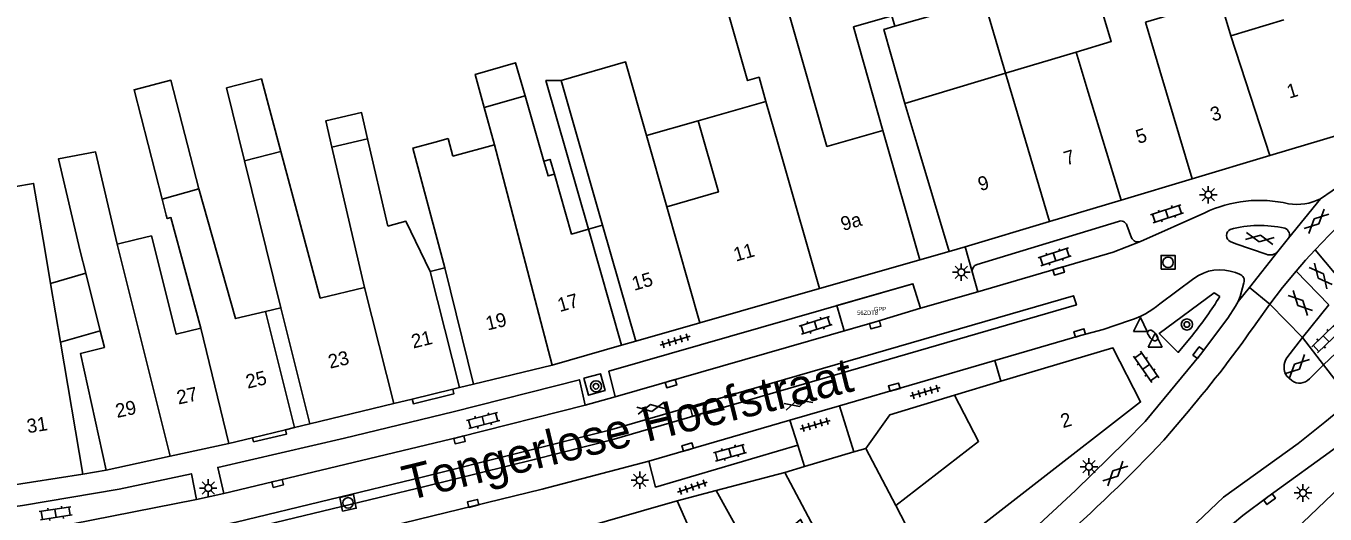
# Model space of a CAD drawing. Extents: x 132998 to 136004, y 396998 to 398512.
# Drawn here: x 133062 to 133155.2, y 397716.1 to 397751.1 of the extents above; entities that cross this region are included whole.
import ezdxf

# ---------------------------------------------------------------- set-up
doc = ezdxf.new("R2010")
doc.units = 0
for name, color, linetype in [('bp-anno-kenteken', 7, 'Continuous'), ('bp-grn-parkeervak', 7, 'Continuous'), ('gg-afsc-erfafscheiding', 7, 'Continuous'), ('gg-afsc-muur', 7, 'Continuous'), ('gg-anno-huisnummerreeks BGT', 7, 'Continuous'), ('gg-anno-openbare ruimte label', 7, 'Continuous'), ('gg-bbg-gedigitaliseerde bebouwing', 7, 'Continuous'), ('gg-bbg-gedigitaliseerde bebouwing onder overbouw', 7, 'Continuous'), ('gg-bbg-gedigitaliseerde bijgebouw', 7, 'Continuous'), ('gg-bbg-gedigitaliseerde overbouw', 7, 'Continuous'), ('gg-bbg-hoofdgebouw', 7, 'Continuous'), ('gg-bbg-luifel en loopbrug', 7, 'Continuous'), ('gg-bbg-pand overbouw', 7, 'Continuous'), ('gg-bbg-tussenscheiding', 7, 'Continuous'), ('gg-knt-verharding', 7, 'Continuous'), ('gg-knt-verharding nz', 7, 'Continuous'), ('gt-grn-weggrens', 7, 'Continuous'), ('gt-symb-boom', 7, 'Continuous'), ('gt-symb-brandkraan', 7, 'Continuous'), ('gt-symb-gesloten verharding', 7, 'Continuous'), ('gt-symb-klinker verharding', 7, 'Continuous'), ('gt-symb-kolk', 7, 'Continuous'), ('gt-symb-lichtmast', 7, 'Continuous'), ('gt-symb-rioolschacht', 7, 'Continuous'), ('gt-symb-tegel verharding', 7, 'Continuous'), ('gt-symb-waterafsluiter', 7, 'Continuous'), ('kenmerkpunt gehandicapten parkeerplaats', 7, 'Continuous')]:
    doc.layers.add(name, color=color, linetype=linetype)

# ---------------------------------------------------------------- blocks, each defined once
blk = doc.blocks.new('gt0-LMAST')
at = {"layer": 'gt-symb-lichtmast'}
for p, q in [((-0.182, 0.173), (-0.447, 0.438)), ((-0.005, 0.246), (-0.005, 0.621)), ((0.172, 0.173), (0.437, 0.438)), ((-0.255, -0.004), (-0.63, -0.004)), ((-0.182, -0.181), (-0.447, -0.446)), ((-0.005, -0.254), (-0.005, -0.629)), ((0.437, -0.446), (0.172, -0.181)), ((0.245, -0.004), (0.62, -0.004))]:
    blk.add_line(p, q, dxfattribs=at)
blk.add_circle((-0.005, -0.004), 0.25, dxfattribs=at)
blk = doc.blocks.new('gt0-GESVH1')
at = {"layer": 'gt-symb-gesloten verharding'}
for p, q in [((-0.992, -0.261), (0.008, 0.239)), ((0.008, -0.261), (-0.992, 0.239)), ((0.008, 0.239), (1.008, -0.261)), ((1.008, 0.239), (0.008, -0.261))]:
    blk.add_line(p, q, dxfattribs=at)
blk = doc.blocks.new('gt0-KL1')
at = {"layer": 'gt-symb-klinker verharding'}
for p, q in [((-1.15, 0.3), (1.15, 0.3)), ((-1, -0.3), (-1, 0.3)), ((-0.5, 0.3), (-0.5, 0.45)), ((0, -0.3), (0, 0.3)), ((0.5, 0.3), (0.5, 0.45)), ((1, -0.3), (1, 0.3)), ((-1.15, -0.3), (1.15, -0.3)), ((-0.5, -0.45), (-0.5, -0.3)), ((0.5, -0.45), (0.5, -0.3))]:
    blk.add_line(p, q, dxfattribs=at)
blk = doc.blocks.new('gt0-KOLK')
at = {"layer": 'gt-symb-kolk'}
blk.add_lwpolyline([(0, 0), (0.375, 0), (0.375, 0.4), (-0.375, 0.4), (-0.375, 0), (0, 0)], dxfattribs=at)
blk = doc.blocks.new('gt0-RS')
at = {"layer": 'gt-symb-rioolschacht'}
blk.add_lwpolyline([(-0.5, -0.5), (0.5, -0.5), (0.5, 0.5), (-0.5, 0.5)], close=True, dxfattribs=at)
blk.add_circle((0, 0), 0.375, dxfattribs=at)
blk = doc.blocks.new('gt0-WAFSL')
at = {"layer": 'gt-symb-waterafsluiter'}
for p, q in [((-0.5, -0.333), (0, 0.667)), ((0, 0.667), (0.5, -0.333)), ((0.5, -0.333), (-0.5, -0.333))]:
    blk.add_line(p, q, dxfattribs=at)
blk = doc.blocks.new('gt0-BR')
at = {"layer": 'gt-symb-brandkraan'}
for centre, radius, start, end in [((-0.244, 0), 0.206, 107.56694, 252.43307), ((0.599, -2.664), 3, 106.89205, 107.56694), ((0, -0.691), 0.938, 73.10799, 106.89205), ((-0.599, -2.664), 3, 72.43309, 73.10799), ((0.244, 0), 0.206, 287.56695, 72.43309), ((0.599, 2.664), 3, 252.43307, 253.10797), ((0, 0.691), 0.938, 253.10797, 286.89206), ((-0.599, 2.664), 3, 286.89206, 287.56695)]:
    blk.add_arc(centre, radius, start, end, dxfattribs=at)
blk = doc.blocks.new('gt0-BOOM')
at = {"layer": 'gt-symb-boom'}
for radius in [0.4, 0.2]:
    blk.add_circle((0, 0), radius, dxfattribs=at)
blk = doc.blocks.new('gt0-TEG1')
at = {"layer": 'gt-symb-tegel verharding'}
for p, q in [((-1.125, 0), (1.125, 0)), ((-0.9, -0.25), (-0.9, 0.25)), ((-0.45, -0.25), (-0.45, 0.25)), ((0, -0.25), (0, 0.25)), ((0.45, -0.25), (0.45, 0.25)), ((0.9, -0.25), (0.9, 0.25))]:
    blk.add_line(p, q, dxfattribs=at)

msp = doc.modelspace()

# ---------------------------------------------------------------- linework, layer by layer
at = {"layer": 'bp-grn-parkeervak'}
msp.add_lwpolyline([(133120.683, 397729.245), (133120.161, 397731.059), (133125.619, 397732.631), (133126.167, 397730.885), (133122.857, 397729.872), (133120.683, 397729.245)], dxfattribs=at)
at = {"layer": 'gg-afsc-erfafscheiding'}
for points in [[(133123.467, 397743.621), (133121.351, 397751.051), (133124.101, 397751.834), (133124.313, 397751.087)], [(133102.339, 397736.535), (133099.29, 397747.19), (133100.392, 397747.206)]]:
    msp.add_lwpolyline(points, dxfattribs=at)
at = {"layer": 'gg-afsc-muur'}
for p, q in [((133116.43, 397719.1), (133111.5, 397717.8)), ((133108.72, 397717.06), (133101.139, 397714.898))]:
    msp.add_line(p, q, dxfattribs=at)
msp.add_lwpolyline([(133128.607, 397724.634), (133123.96, 397723.23), (133122.24, 397720.82)], dxfattribs=at)
at = {"layer": 'gg-bbg-gedigitaliseerde bebouwing'}
for p, q in [((133116.285, 397753.528), (133117.769, 397748.348)), ((133152.215, 397751.542), (133148.425, 397750.408)), ((133132.266, 397747.716), (133137.333, 397749.233)), ((133132.266, 397747.716), (133125.036, 397745.551)), ((133100.392, 397747.206), (133103.362, 397736.828)), ((133094.857, 397745.254), (133097.798, 397746.102)), ((133097.798, 397746.102), (133099.151, 397741.407)), ((133115.078, 397745.696), (133110.215, 397744.305)), ((133095.613, 397742.574), (133094.857, 397745.254)), ((133125.036, 397745.551), (133125.897, 397742.677)), ((133083.946, 397742.427), (133086.503, 397743.017)), ((133086.503, 397743.017), (133087.949, 397736.758)), ((133091.359, 397742.784), (133092.276, 397743.029)), ((133092.276, 397743.029), (133092.612, 397741.772)), ((133107.978, 397738.152), (133106.52, 397743.248)), ((133123.467, 397743.621), (133126.11, 397734.34)), ((133086.27, 397732.365), (133083.946, 397742.427)), ((133092.612, 397741.772), (133095.613, 397742.574)), ((133128.21, 397734.93), (133125.897, 397742.677)), ((133077.673, 397741.43), (133080.274, 397730.91)), ((133074.408, 397739.429), (133071.771, 397738.685)), ((133072.064, 397737.549), (133071.771, 397738.685)), ((133068.538, 397735.468), (133069.894, 397735.808)), ((133069.894, 397735.808), (133071.003, 397736.069)), ((133063.768, 397732.646), (133063.353, 397735.097)), ((133066.29, 397733.373), (133065.892, 397734.96)), ((133064.481, 397728.431), (133063.768, 397732.646)), ((133067.324, 397729.25), (133066.29, 397733.373)), ((133066.08, 397718.98), (133064.481, 397728.431))]:
    msp.add_line(p, q, dxfattribs=at)
for points in [[(133137.333, 397749.233), (133139.842, 397749.984), (133137.74, 397757.002), (133137.984, 397757.075)], [(133115.078, 397745.696), (133114.58, 397747.434), (133113.754, 397747.197), (133112.27, 397752.378)], [(133142.297, 397751.375), (133147.656, 397752.979), (133148.425, 397750.408)], [(133106.52, 397743.248), (133105.009, 397748.527), (133100.392, 397747.206)], [(133117.769, 397748.348), (133119.453, 397742.471), (133123.467, 397743.621)], [(133110.215, 397744.305), (133111.673, 397739.209), (133107.978, 397738.152)], [(133065.892, 397734.96), (133064.338, 397741.59), (133066.989, 397742.076), (133068.538, 397735.468)], [(133080.287, 397742.101), (133083.104, 397731.597), (133086.27, 397732.365)], [(133092.049, 397733.767), (133089.754, 397742.355), (133091.359, 397742.784)], [(133099.151, 397741.407), (133099.453, 397740.358), (133099.899, 397740.486)], [(133099.899, 397740.486), (133101.136, 397736.191), (133102.339, 397736.535)], [(133060.505, 397734.653), (133059.699, 397739.334), (133062.539, 397739.823), (133063.353, 397735.097)], [(133074.408, 397739.429), (133077.035, 397730.125), (133079.177, 397730.644)], [(133072.064, 397737.549), (133072.135, 397737.295), (133072.397, 397737.369), (133074.553, 397729.444)], [(133090.996, 397733.512), (133089.254, 397737.107), (133087.949, 397736.758)], [(133071.003, 397736.069), (133072.773, 397729.007), (133074.553, 397729.444)], [(133067.76, 397719.25), (133065.919, 397727.63), (133067.625, 397728.048), (133067.324, 397729.25)], [(133124.389, 397716.719), (133130.331, 397721.327), (133128.607, 397724.634)]]:
    msp.add_lwpolyline(points, dxfattribs=at)
at = {"layer": 'gg-bbg-gedigitaliseerde bebouwing onder overbouw'}
for p, q in [((133102.339, 397736.535), (133104.724, 397728.219)), ((133105.742, 397728.51), (133103.362, 397736.828)), ((133092.049, 397733.767), (133094.093, 397725.423)), ((133093.107, 397725.184), (133090.996, 397733.512)), ((133080.274, 397730.91), (133082.361, 397722.577)), ((133081.264, 397722.311), (133079.177, 397730.644))]:
    msp.add_line(p, q, dxfattribs=at)
at = {"layer": 'gg-bbg-gedigitaliseerde bijgebouw'}
msp.add_lwpolyline([(133077.673, 397741.43), (133076.389, 397746.666), (133078.886, 397747.307), (133080.287, 397742.101)], dxfattribs=at)
at = {"layer": 'gg-bbg-gedigitaliseerde overbouw'}
for p, q in [((133103.362, 397736.828), (133102.339, 397736.535)), ((133090.996, 397733.512), (133092.049, 397733.767)), ((133079.177, 397730.644), (133080.274, 397730.91))]:
    msp.add_line(p, q, dxfattribs=at)
at = {"layer": 'gg-bbg-hoofdgebouw'}
for p, q in [((133145.655, 397740.154), (133151.232, 397741.824)), ((133140.549, 397738.625), (133145.655, 397740.154)), ((133135.409, 397737.086), (133140.549, 397738.625)), ((133129.365, 397735.276), (133135.409, 397737.086)), ((133128.21, 397734.93), (133129.365, 397735.276)), ((133110.328, 397729.823), (133118.922, 397732.283)), ((133105.742, 397728.51), (133110.328, 397729.823)), ((133099.742, 397726.793), (133104.724, 397728.219)), ((133094.093, 397725.423), (133099.742, 397726.793)), ((133092.621, 397725.066), (133093.107, 397725.184)), ((133131.92, 397725.632), (133128.607, 397724.634)), ((133088.378, 397724.037), (133089.707, 397724.359)), ((133089.707, 397724.359), (133092.621, 397725.066)), ((133082.361, 397722.577), (133088.378, 397724.037)), ((133076.56, 397721.17), (133078.259, 397721.582)), ((133078.259, 397721.582), (133080.606, 397722.151)), ((133080.606, 397722.151), (133081.264, 397722.311)), ((133072.353, 397720.252), (133076.56, 397721.17)), ((133117.841, 397719.518), (133121.374, 397720.564)), ((133121.374, 397720.564), (133122.24, 397720.82)), ((133122.24, 397720.82), (133124.389, 397716.719)), ((133067.76, 397719.25), (133072.353, 397720.252)), ((133066.08, 397718.98), (133060.561, 397718.118)), ((133116.43, 397719.1), (133117.841, 397719.518)), ((133121.668, 397709.256), (133116.43, 397719.1)), ((133108.72, 397717.06), (133111.5, 397717.8))]:
    msp.add_line(p, q, dxfattribs=at)
for points in [[(133151.232, 397741.824), (133156.43, 397743.38), (133157.38, 397744.86)], [(133118.922, 397732.283), (133125.2, 397734.079), (133126.11, 397734.34)], [(133126.7, 397712.31), (133141.95, 397724.15), (133139.97, 397728.03), (133131.92, 397725.632)], [(133111.5, 397717.8), (133113.23, 397714.7), (133114.43, 397713.03), (133117.56, 397715.73), (133121.21, 397708.86)], [(133111.83, 397711.53), (133110.18, 397713.69), (133108.72, 397717.06)]]:
    msp.add_lwpolyline(points, dxfattribs=at)
at = {"layer": 'gg-bbg-luifel en loopbrug'}
for p, q in [((133106.52, 397743.248), (133110.215, 397744.305)), ((133063.768, 397732.646), (133066.29, 397733.373)), ((133064.481, 397728.431), (133067.324, 397729.25))]:
    msp.add_line(p, q, dxfattribs=at)
for points in [[(133132.266, 397747.716), (133130.734, 397752.919), (133124.313, 397751.087)], [(133124.313, 397751.087), (133123.523, 397750.862), (133125.036, 397745.551)], [(133097.798, 397746.102), (133097.115, 397748.474), (133094.214, 397747.64), (133094.857, 397745.254)], [(133071.771, 397738.685), (133069.748, 397746.538), (133072.398, 397747.219), (133074.408, 397739.429)], [(133086.503, 397743.017), (133086.068, 397744.903), (133083.511, 397744.313), (133083.946, 397742.427)], [(133099.899, 397740.486), (133099.596, 397741.535), (133099.151, 397741.407)]]:
    msp.add_lwpolyline(points, dxfattribs=at)
at = {"layer": 'gg-bbg-pand overbouw'}
for p, q in [((133105.742, 397728.51), (133104.724, 397728.219)), ((133093.107, 397725.184), (133094.093, 397725.423)), ((133081.264, 397722.311), (133082.361, 397722.577))]:
    msp.add_line(p, q, dxfattribs=at)
at = {"layer": 'gg-bbg-tussenscheiding'}
for p, q in [((133143.335, 397747.904), (133142.297, 397751.375)), ((133151.232, 397741.824), (133148.425, 397750.408)), ((133138.192, 397746.365), (133137.333, 397749.233)), ((133133.127, 397744.842), (133132.266, 397747.716)), ((133143.335, 397747.904), (133145.655, 397740.154)), ((133116.261, 397741.568), (133115.078, 397745.696)), ((133138.192, 397746.365), (133140.549, 397738.625)), ((133133.127, 397744.842), (133135.409, 397737.086)), ((133080.287, 397742.101), (133077.673, 397741.43)), ((133097.567, 397735.106), (133095.613, 397742.574)), ((133116.261, 397741.568), (133118.922, 397732.283)), ((133107.978, 397738.152), (133110.328, 397729.823)), ((133072.353, 397720.252), (133068.538, 397735.468)), ((133097.567, 397735.106), (133099.742, 397726.793)), ((133086.27, 397732.365), (133088.378, 397724.037)), ((133074.553, 397729.444), (133076.56, 397721.17)), ((133124.389, 397716.719), (133126.7, 397712.31))]:
    msp.add_line(p, q, dxfattribs=at)
at = {"layer": 'gg-knt-verharding'}
for p, q in [((133146.55, 397737.717), (133141.939, 397735.645)), ((133140.357, 397737.09), (133130.223, 397734.012)), ((133141.302, 397735.923), (133140.975, 397736.818)), ((133152.555, 397735.885), (133151.795, 397734.932)), ((133128.21, 397734.93), (133126.11, 397734.34)), ((133129.365, 397735.276), (133129.886, 397733.418)), ((133130.267, 397732.057), (133129.886, 397733.418)), ((133143.331, 397731.188), (133145.764, 397733.006)), ((133148.756, 397733.422), (133149.046, 397733.314)), ((133130.267, 397732.057), (133126.167, 397730.885)), ((133153.558, 397728.772), (133155.448, 397731.115)), ((133131.488, 397727.117), (133137.64, 397728.908)), ((133157.264, 397728.883), (133155.067, 397726.806)), ((133152.43, 397727.306), (133153.558, 397728.772)), ((133153.558, 397728.772), (133155.067, 397726.806)), ((133120.341, 397723.871), (133131.488, 397727.117)), ((133131.488, 397727.117), (133131.92, 397725.632)), ((133155.067, 397726.806), (133154.065, 397725.813)), ((133152.795, 397725.688), (133152.422, 397726.031)), ((133104.273, 397724.509), (133102.112, 397723.93)), ((133120.341, 397723.871), (133116.795, 397722.839)), ((133116.795, 397722.839), (133106.679, 397719.902)), ((133116.795, 397722.839), (133117.358, 397721.041)), ((133158.995, 397720.687), (133146.891, 397709.127)), ((133066.08, 397718.98), (133067.76, 397719.25)), ((133076.187, 397717.585), (133074.235, 397717.152))]:
    msp.add_line(p, q, dxfattribs=at)
for points in [[(133169.666, 397749.898), (133168.354, 397748.858), (133156.526, 397739.866), (133154.846, 397738.709)], [(133141.939, 397735.645), (133139.983, 397734.902), (133130.267, 397732.057)], [(133150.959, 397734.742), (133148.787, 397735.483), (133148.387, 397735.657)], [(133104.273, 397724.509), (133103.808, 397726.351), (133125.619, 397732.631), (133126.167, 397730.885)], [(133148.954, 397731.349), (133149.084, 397731.72), (133149.365, 397732.682)], [(133058.765, 397712.167), (133068.088, 397713.673), (133077.071, 397715.53), (133090.512, 397718.779), (133103.845, 397722.12), (133137.142, 397731.769), (133137.341, 397731.109), (133104.028, 397721.443), (133098.452, 397720.024), (133090.714, 397718.119), (133077.218, 397714.865), (133068.192, 397712.998), (133058.819, 397711.47)], [(133147.623, 397731.707), (133147.217, 397731.974), (133143.284, 397729.068), (133144.651, 397727.707), (133145.689, 397728.974)], [(133126.167, 397730.885), (133122.857, 397729.872), (133104.273, 397724.509)], [(133126.841, 397708.074), (133131.058, 397712.043), (133137.292, 397717.797), (133140.874, 397721.305), (133142.268, 397722.753), (133146.249, 397727.565), (133148.211, 397730.151), (133148.758, 397731.01), (133148.954, 397731.349)], [(133137.64, 397728.908), (133139.262, 397729.345), (133141.153, 397729.994)], [(133102.024, 397725.849), (133103.216, 397726.168), (133103.538, 397724.966), (133102.348, 397724.637), (133102.024, 397725.849)], [(133102.112, 397723.93), (133101.693, 397725.744), (133092.65, 397723.443), (133084.857, 397721.56), (133075.758, 397719.461), (133076.187, 397717.585)], [(133089.707, 397724.359), (133089.788, 397724.026), (133092.7, 397724.74), (133092.621, 397725.066)], [(133102.112, 397723.93), (133093.052, 397721.627), (133076.187, 397717.585)], [(133078.259, 397721.582), (133078.328, 397721.296), (133080.683, 397721.835), (133080.606, 397722.151)], [(133117.358, 397721.041), (133107.16, 397718.051), (133106.679, 397719.902)], [(133148.544, 397715.379), (133149.285, 397716.019), (133151.082, 397717.342), (133156.16, 397721.02)], [(133106.679, 397719.902), (133099.016, 397717.891), (133081.18, 397713.558), (133079.266, 397713.115)], [(133074.235, 397717.152), (133073.865, 397719.007), (133068.689, 397717.907), (133061.741, 397716.726), (133054.421, 397715.712), (133047.468, 397715.282), (133047.609, 397713.374)], [(133074.235, 397717.152), (133065.251, 397715.39), (133057.168, 397714.153), (133047.609, 397713.374)], [(133147.895, 397717.333), (133144.558, 397714.15), (133143.494, 397713.105), (133135.115, 397705.312), (133127.77, 397698.303), (133125.502, 397696.071), (133116.952, 397687.216), (133104.84, 397674.626), (133095.378, 397665.038)]]:
    msp.add_lwpolyline(points, dxfattribs=at)
for centre, radius, start, end in [((133150.48, 397729.474), 9.132, 76.83997, 115.48866), ((133153.166, 397742.112), 3.795, 260.78893, 296.27016), ((133140.536, 397736.658), 0.467, 19.99267, 112.49591), ((133148.605, 397736.089), 0.484, 117.71919, 243.21242), ((133150.497, 397728.982), 7.827, 76.76797, 105.6941), ((133152.142, 397736.14), 0.485, 328.35178, 72.35694), ((133141.78, 397736.15), 0.529, 205.38296, 287.46214), ((133151.238, 397735.45), 0.761, 248.51971, 317.08882), ((133130.371, 397733.536), 0.499, 107.2139, 193.65014), ((133147.639, 397730.485), 3.142, 69.18777, 126.64326), ((133148.895, 397732.841), 0.496, 341.27022, 72.29421), ((133128.203, 397743.399), 22.668, 320.47982, 328.95012), ((133139.334, 397735.895), 6.175, 287.1294, 310.33453), ((133153.419, 397726.662), 1.18, 146.94483, 212.33618), ((133153.362, 397726.441), 0.943, 233.03866, 318.20382), ((133057.387, 397803.064), 118.756, 311.35543, 316.56514)]:
    msp.add_arc(centre, radius, start, end, dxfattribs=at)
at = {"layer": 'gg-knt-verharding nz'}
for p, q in [((133156.587, 397732.545), (133154.475, 397735.063)), ((133155.448, 397731.115), (133153.109, 397733.531)), ((133150.332, 397729.927), (133151.212, 397731.151)), ((133153.558, 397728.772), (133151.212, 397731.151)), ((133157.051, 397724.266), (133155.067, 397726.806)), ((133143.622, 397721.416), (133145.375, 397723.493))]:
    msp.add_line(p, q, dxfattribs=at)
for points in [[(133154.475, 397735.063), (133155.472, 397736.099), (133156.501, 397737.103)], [(133153.109, 397733.531), (133153.783, 397734.305), (133154.475, 397735.063)], [(133151.212, 397731.151), (133152.14, 397732.357), (133153.109, 397733.531)], [(133147.895, 397717.333), (133153.26, 397721.178), (133155.174, 397722.699), (133157.051, 397724.266)]]:
    msp.add_lwpolyline(points, dxfattribs=at)
msp.add_arc((133083.99, 397775.913), 80.722, 319.50424, 325.27169, dxfattribs=at)
at = {"layer": 'gt-grn-weggrens'}
for p, q in [((133152.555, 397735.885), (133154.846, 397738.709)), ((133149.755, 397732.359), (133151.795, 397734.932)), ((133148.954, 397731.349), (133149.755, 397732.359)), ((133149.755, 397732.359), (133151.212, 397731.151)), ((133120.341, 397723.871), (133121.374, 397720.564)), ((133117.841, 397719.518), (133117.358, 397721.041))]:
    msp.add_line(p, q, dxfattribs=at)

# ---------------------------------------------------------------- block references
at = {"layer": 'gt-symb-boom'}
for p in [(133145.271, 397729.705), (133102.886, 397725.275)]:
    msp.add_blockref('gt0-BOOM', p, dxfattribs=at)
at = {"layer": 'gt-symb-brandkraan', "rotation": 132.60265325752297}
msp.add_blockref('gt0-BR', (133142.821, 397728.915), dxfattribs=at)
at = {"layer": 'gt-symb-gesloten verharding'}
for p, rotation in [((133154.556, 397737.1), 44.02760489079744), ((133150.49, 397735.882), -10.366322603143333), ((133154.871, 397733.194), -49.98904227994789), ((133153.411, 397731.261), -45.89137585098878), ((133153.15, 397726.69), 44.02760489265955), ((133117.419, 397724.065), -163.61369434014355), ((133106.86, 397723.703), -169.28535610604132), ((133140.125, 397719.024), 44.027604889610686)]:
    msp.add_blockref('gt0-GESVH1', p, dxfattribs=dict(at, rotation=rotation))
at = {"layer": 'gt-symb-klinker verharding'}
for p, rotation in [((133143.841, 397737.643), 18.308068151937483), ((133135.783, 397734.553), 18.308068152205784), ((133118.638, 397729.644), -162.59811208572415), ((133155.262, 397728.686), 43.62257341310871), ((133142.348, 397726.666), -55.38819363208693), ((133110.698, 397723.691), -163.92082762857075), ((133094.793, 397722.819), 14.661870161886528), ((133112.494, 397720.513), -164.39306952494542), ((133064.126, 397716.168), -171.19719554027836)]:
    msp.add_blockref('gt0-KL1', p, dxfattribs=dict(at, rotation=rotation))
at = {"layer": 'gt-symb-kolk'}
for p, rotation in [((133136.01, 397733.732), -163.58905634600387), ((133122.857, 397729.872), -163.92082762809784), ((133137.64, 397728.908), 16.315193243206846), ((133146.249, 397727.565), 52.81374157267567), ((133108.211, 397725.656), -163.7397952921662), ((133124.337, 397725.019), 16.13420459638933), ((133093.052, 397721.627), -166.58892814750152), ((133109.518, 397720.726), 16.079172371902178), ((133080.001, 397718.503), -166.46414363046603), ((133094.123, 397716.682), 13.59156043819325), ((133151.082, 397717.342), -143.64984359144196)]:
    msp.add_blockref('gt0-KOLK', p, dxfattribs=dict(at, rotation=rotation))
at = {"layer": 'gt-symb-lichtmast'}
for p in [(133146.814, 397739.012), (133129.096, 397733.452), (133138.253, 397719.511), (133106.029, 397718.542), (133075.079, 397717.983), (133153.603, 397717.63)]:
    msp.add_blockref('gt0-LMAST', p, dxfattribs=at)
at = {"layer": 'gt-symb-rioolschacht'}
msp.add_blockref('gt0-RS', (133143.919, 397734.161), dxfattribs=at)
at = {"layer": 'gt-symb-rioolschacht', "rotation": -168.6338621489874}
msp.add_blockref('gt0-RS', (133085.101, 397716.916), dxfattribs=at)
at = {"layer": 'gt-symb-tegel verharding'}
for p, rotation in [((133108.575, 397728.537), -163.26783977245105), ((133126.495, 397724.87), -163.7397952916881), ((133118.602, 397722.519), 16.20518537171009), ((133109.798, 397718.041), -161.87318748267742)]:
    msp.add_blockref('gt0-TEG1', p, dxfattribs=dict(at, rotation=rotation))
at = {"layer": 'gt-symb-waterafsluiter'}
for p in [(133141.933, 397729.547), (133142.992, 397728.42)]:
    msp.add_blockref('gt0-WAFSL', p, dxfattribs=at)

# ---------------------------------------------------------------- texts
at = {"layer": 'bp-anno-kenteken'}
msp.add_text('56ZDT8', height=0.3, dxfattribs=at).set_placement((133121.618, 397730.395))
at = {"layer": 'gg-anno-huisnummerreeks BGT'}
for s, rotation, p in [('1', 16.7, (133152.614, 397745.891)), ('3', 16.7, (133147.123, 397744.247)), ('5', 16.7, (133141.782, 397742.647)), ('7', 16.7, (133136.621, 397741.102)), ('9', 16.7, (133130.458, 397739.257)), ('9a', 16, (133120.606, 397736.404)), ('11', 16, (133112.915, 397734.204)), ('15', 16, (133105.624, 397732.117)), ('17', 16, (133100.291, 397730.59)), ('19', 13.6, (133095.109, 397729.271)), ('21', 13.6, (133089.778, 397727.978)), ('23', 13.6, (133083.808, 397726.53)), ('25', 13.6, (133077.9, 397725.096)), ('27', 12.3, (133072.931, 397723.96)), ('29', 12.3, (133068.534, 397723)), ('2', 16.6, (133136.38, 397722.265)), ('31', 8.9, (133062.135, 397721.906))]:
    msp.add_text(s, height=1, rotation=rotation, dxfattribs=at).set_placement(p)
at = {"layer": 'gg-anno-openbare ruimte label'}
msp.add_text('Tongerlose Hoefstraat', height=2.5, rotation=13.8, dxfattribs=at).set_placement((133089.372, 397717.064))
at = {"layer": 'kenmerkpunt gehandicapten parkeerplaats'}
msp.add_text('GPP', height=0.3, dxfattribs=at).set_placement((133122.819, 397730.667))

doc.saveas('drawing.dxf')
